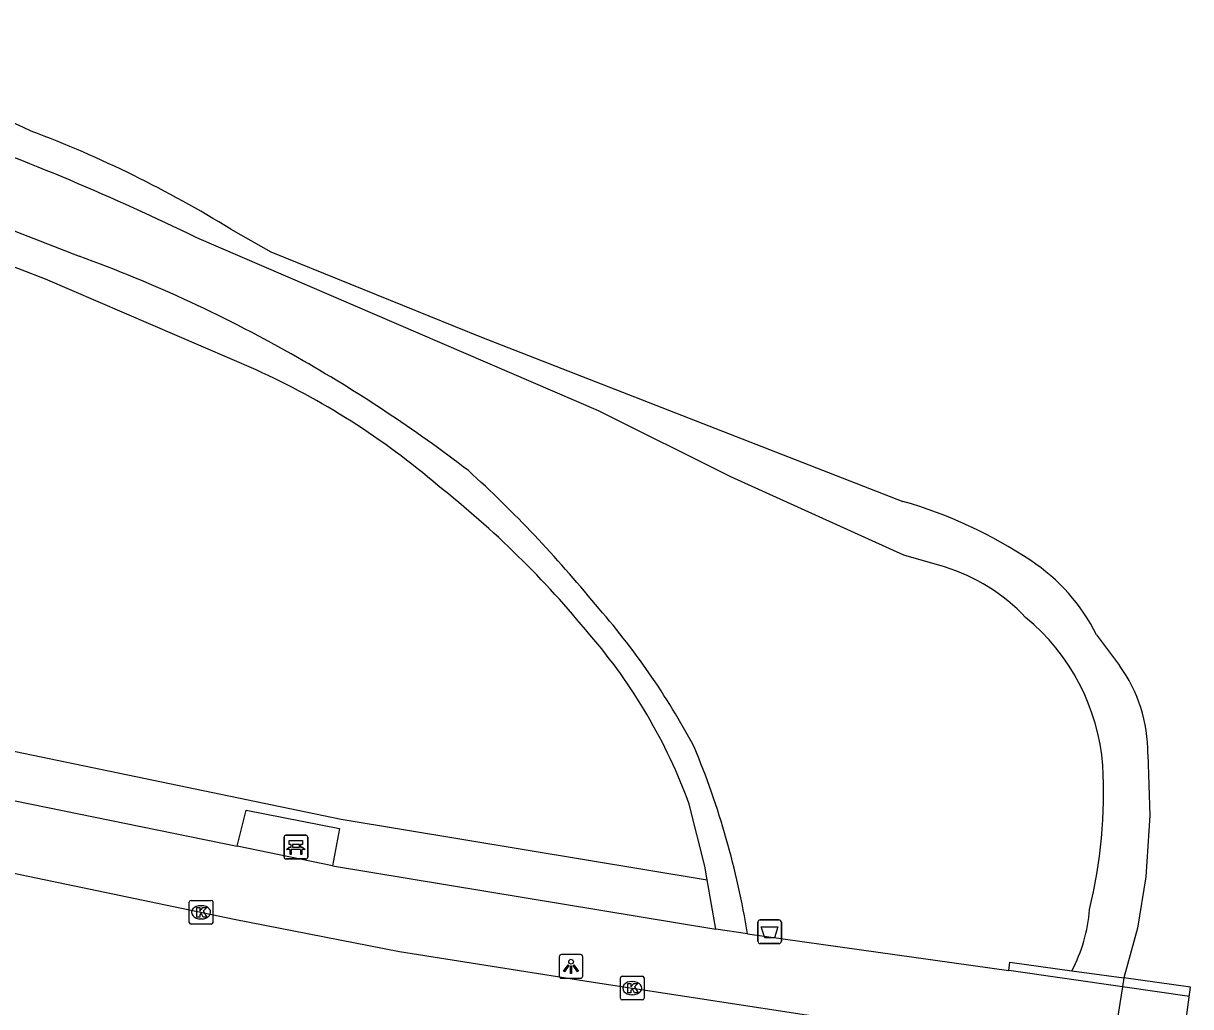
# Model space of a CAD drawing. Extents: x 160356 to 161355, y 381727 to 382845.
# Drawn here: x 161213.44 to 161262.68, y 381755.28 to 381796.78 of the extents above; entities that cross this region are included whole.
import ezdxf

# ---------------------------------------------------------------- set-up
doc = ezdxf.new("R2010")
doc.units = 0
for name, color, linetype in [('IMGEO_Afvalbak', 7, 'Continuous'), ('IMGEO_Bank', 7, 'Continuous'), ('IMGEO_Berm_groen', 7, 'Continuous'), ('IMGEO_Dek', 7, 'Continuous'), ('IMGEO_Kolk', 7, 'Continuous'), ('IMGEO_Lichtpunt', 7, 'Continuous'), ('IMGEO_Loofbos', 7, 'Continuous'), ('IMGEO_Muur', 7, 'Continuous'), ('IMGEO_Rijbaan_lokaal_open', 7, 'Continuous'), ('IMGEO_Voetpad_halfverhard', 7, 'Continuous'), ('IMGEO_Voetpad_open', 7, 'Continuous'), ('IMGEO_Waterloop', 7, 'Continuous')]:
    doc.layers.add(name, color=color, linetype=linetype)

msp = doc.modelspace()

# ---------------------------------------------------------------- linework, layer by layer
at = {"layer": 'IMGEO_Afvalbak'}
for p, q in [((161244.526, 381758.937), (161245.316, 381758.937)), ((161245.316, 381758.937), (161244.526, 381758.937)), ((161244.426, 381758.037), (161244.426, 381758.837)), ((161244.426, 381758.837), (161244.426, 381758.037)), ((161245.416, 381758.837), (161245.416, 381758.037)), ((161245.416, 381758.037), (161245.416, 381758.837)), ((161245.316, 381757.937), (161244.526, 381757.937)), ((161244.526, 381757.937), (161245.316, 381757.937))]:
    msp.add_line(p, q, dxfattribs=at)
msp.add_lwpolyline([(161244.569, 381758.651), (161245.273, 381758.651), (161245.124, 381758.181), (161244.718, 381758.181), (161244.569, 381758.651)], dxfattribs=at)
for centre, start, end in [((161244.526, 381758.837), 90, 180), ((161244.526, 381758.837), 90, 180), ((161245.316, 381758.837), 0, 90), ((161245.316, 381758.837), 360, 90), ((161244.526, 381758.037), 180, 270), ((161244.526, 381758.037), 180, 270), ((161245.316, 381758.037), 270, 0), ((161245.316, 381758.037), 270, 0)]:
    msp.add_arc(centre, 0.1, start, end, dxfattribs=at)
at = {"layer": 'IMGEO_Bank'}
for p, q in [((161224.434, 381761.584), (161224.434, 381762.425)), ((161224.434, 381762.425), (161224.434, 381761.584)), ((161224.509, 381762.509), (161225.35, 381762.509)), ((161225.35, 381762.509), (161224.509, 381762.509)), ((161225.434, 381762.434), (161225.434, 381761.593)), ((161225.434, 381761.593), (161225.434, 381762.434)), ((161225.131, 381761.907), (161224.738, 381761.907)), ((161224.743, 381762.015), (161224.743, 381762.121)), ((161224.787, 381762.121), (161224.787, 381762.015)), ((161225.075, 381762.127), (161224.793, 381762.127)), ((161224.793, 381762.009), (161225.075, 381762.009)), ((161225.081, 381762.015), (161225.081, 381762.121)), ((161225.125, 381762.121), (161225.125, 381762.015)), ((161225.359, 381761.509), (161224.518, 381761.509)), ((161224.518, 381761.509), (161225.359, 381761.509))]:
    msp.add_line(p, q, dxfattribs=at)
for points in [[(161224.681, 381761.907), (161224.539, 381761.907), (161224.651, 381762.009), (161224.737, 381762.009)], [(161224.737, 381762.127), (161224.651, 381762.127), (161224.651, 381762.288), (161225.214, 381762.288), (161225.214, 381762.127), (161225.131, 381762.127)], [(161224.731, 381761.9), (161224.731, 381761.693), (161224.688, 381761.693), (161224.688, 381761.9)], [(161225.131, 381762.009), (161225.214, 381762.009), (161225.326, 381761.907), (161225.187, 381761.907)], [(161225.181, 381761.9), (161225.181, 381761.693), (161225.137, 381761.693), (161225.137, 381761.9)]]:
    msp.add_lwpolyline(points, dxfattribs=at)
for centre, radius, start, end in [((161224.512, 381762.431), 0.0779, 92.4484, 184.2845), ((161224.512, 381762.431), 0.0779, 92.4484, 184.2845), ((161225.356, 381762.431), 0.0779, 2.4484, 94.2845), ((161225.356, 381762.431), 0.0779, 2.4484, 94.2845), ((161224.681, 381761.9), 0.00671, 2.8957, 87.1043), ((161224.738, 381761.9), 0.00671, 92.8957, 177.1043), ((161224.736, 381762.12), 0.00671, 2.8957, 87.1043), ((161224.736, 381762.016), 0.00671, 272.8957, 357.1043), ((161224.793, 381762.12), 0.00671, 92.8957, 177.1043), ((161224.793, 381762.016), 0.00671, 182.8957, 267.1043), ((161225.075, 381762.12), 0.00671, 2.8957, 87.1043), ((161225.075, 381762.016), 0.00671, 272.8957, 357.1043), ((161225.132, 381762.12), 0.00671, 92.8957, 177.1043), ((161225.132, 381762.016), 0.00671, 182.8957, 267.1043), ((161225.13, 381761.9), 0.00671, 2.8957, 87.1043), ((161225.187, 381761.9), 0.00671, 92.8957, 177.1043), ((161224.512, 381761.587), 0.0779, 182.4484, 274.2845), ((161224.512, 381761.587), 0.0779, 182.4484, 274.2845), ((161225.356, 381761.587), 0.0779, 272.4484, 4.2845), ((161225.356, 381761.587), 0.0779, 272.4484, 4.2845)]:
    msp.add_arc(centre, radius, start, end, dxfattribs=at)
at = {"layer": 'IMGEO_Berm_groen'}
msp.add_lwpolyline([(161160.336, 381780.579), (161195.469, 381770.274), (161201.731, 381768.594), (161206.928, 381767.33), (161226.846, 381763.194), (161242.287, 381760.633)], dxfattribs=at)
at = {"layer": 'IMGEO_Dek'}
msp.add_lwpolyline([(161258.842, 381727.311), (161262.685, 381756.105), (161259.862, 381756.49), (161259.803, 381756.115), (161259.319, 381753.026), (161258.844, 381750), (161258.231, 381746.092), (161257.22, 381739.651), (161257.193, 381739.481), (161256.706, 381736.374), (161256.26, 381733.532), (161256.062, 381732.269), (161255.531, 381728.885), (161255.361, 381727.8)], close=True, dxfattribs=at)
at = {"layer": 'IMGEO_Kolk'}
for p, q in [((161220.437, 381758.833), (161220.437, 381759.685)), ((161220.512, 381759.759), (161221.364, 381759.759)), ((161220.925, 381759.539), (161220.95, 381759.539)), ((161221.438, 381759.685), (161221.438, 381758.833)), ((161220.948, 381758.979), (161220.923, 381758.979)), ((161221.364, 381758.759), (161220.512, 381758.759)), ((161238.625, 381755.635), (161238.625, 381756.487)), ((161238.7, 381756.561), (161239.552, 381756.561)), ((161239.626, 381756.487), (161239.626, 381755.635)), ((161239.113, 381756.341), (161239.138, 381756.341)), ((161239.552, 381755.561), (161238.7, 381755.561)), ((161239.136, 381755.781), (161239.111, 381755.781))]:
    msp.add_line(p, q, dxfattribs=at)
for points in [[(161220.437, 381758.833), (161220.437, 381759.685)], [(161220.512, 381759.759), (161221.364, 381759.759)], [(161220.758, 381759.459), (161220.881, 381759.459), (161220.881, 381759.308), (161221.011, 381759.459), (161221.175, 381759.459), (161221.029, 381759.308), (161221.182, 381759.059), (161221.03, 381759.059), (161220.945, 381759.223), (161220.881, 381759.156), (161220.881, 381759.059), (161220.758, 381759.059), (161220.758, 381759.459)], [(161221.438, 381759.685), (161221.438, 381758.833)], [(161221.364, 381758.759), (161220.512, 381758.759)], [(161238.625, 381755.635), (161238.625, 381756.487)], [(161238.7, 381756.561), (161239.552, 381756.561)], [(161239.626, 381756.487), (161239.626, 381755.635)], [(161238.946, 381756.261), (161239.069, 381756.261), (161239.069, 381756.11), (161239.199, 381756.261), (161239.363, 381756.261), (161239.217, 381756.11), (161239.37, 381755.861), (161239.218, 381755.861), (161239.133, 381756.025), (161239.069, 381755.958), (161239.069, 381755.861), (161238.946, 381755.861), (161238.946, 381756.261)], [(161239.552, 381755.561), (161238.7, 381755.561)]]:
    msp.add_lwpolyline(points, dxfattribs=at)
for centre, start, end in [((161220.514, 381759.683), 91.552, 178.448), ((161220.514, 381759.683), 91.552, 178.448), ((161221.362, 381759.683), 1.552, 88.448), ((161221.362, 381759.683), 1.552, 88.448), ((161220.514, 381758.835), 181.552, 268.448), ((161220.514, 381758.835), 181.552, 268.448), ((161221.362, 381758.835), 271.552, 358.448), ((161221.362, 381758.835), 271.552, 358.448), ((161238.702, 381756.485), 91.552, 178.448), ((161238.702, 381756.485), 91.552, 178.448), ((161239.55, 381756.485), 1.552, 88.448), ((161239.55, 381756.485), 1.552, 88.448), ((161238.702, 381755.637), 181.552, 268.448), ((161238.702, 381755.637), 181.552, 268.448), ((161239.55, 381755.637), 271.552, 358.448), ((161239.55, 381755.637), 271.552, 358.448)]:
    msp.add_arc(centre, 0.0765, start, end, dxfattribs=at)
for centre, major_axis, ratio, start_param, end_param in [((161220.924, 381759.259), (-0.387, 0.002), 0.722429, 4.712389, 7.853982), ((161220.949, 381759.259), (-0.39, 0.002), 0.717154, 1.570796, 4.712389), ((161239.112, 381756.061), (-0.387, 0.002), 0.722429, 4.712389, 7.853982), ((161239.137, 381756.061), (-0.39, 0.002), 0.717154, 1.570796, 4.712389)]:
    msp.add_ellipse(centre, major_axis=major_axis, ratio=ratio, start_param=start_param, end_param=end_param, dxfattribs=at)
at = {"layer": 'IMGEO_Lichtpunt'}
for p, q in [((161236.044, 381757.377), (161236.044, 381756.57)), ((161236.044, 381757.377), (161236.044, 381756.57)), ((161236.946, 381757.472), (161236.138, 381757.472)), ((161236.946, 381757.472), (161236.138, 381757.472)), ((161237.04, 381756.57), (161237.04, 381757.377)), ((161237.04, 381756.57), (161237.04, 381757.377)), ((161236.138, 381756.476), (161236.946, 381756.476)), ((161236.138, 381756.476), (161236.946, 381756.476))]:
    msp.add_line(p, q, dxfattribs=at)
for points in [[(161236.418, 381757.041), (161236.457, 381757.013), (161236.269, 381756.751), (161236.231, 381756.778), (161236.418, 381757.041)], [(161236.52, 381756.993), (161236.567, 381756.993), (161236.567, 381756.671), (161236.52, 381756.671), (161236.52, 381756.993)], [(161236.63, 381757.013), (161236.668, 381757.04), (161236.855, 381756.778), (161236.816, 381756.75), (161236.63, 381757.013)]]:
    msp.add_lwpolyline(points, dxfattribs=at)
msp.add_circle((161236.543, 381757.175), 0.0994, dxfattribs=at)
for centre, start, end in [((161236.138, 381757.377), 90, 180), ((161236.138, 381757.377), 90, 180), ((161236.946, 381757.377), 0, 90), ((161236.946, 381757.377), 0, 90), ((161236.138, 381756.57), 180, 270), ((161236.138, 381756.57), 180, 270), ((161236.946, 381756.57), 270, 0), ((161236.946, 381756.57), 270, 360)]:
    msp.add_arc(centre, 0.0946, start, end, dxfattribs=at)
at = {"layer": 'IMGEO_Loofbos'}
msp.add_lwpolyline([(161252.296, 381773.838), (161250.588, 381774.334), (161243.285, 381777.631), (161237.708, 381780.419), (161220.755, 381787.726)], dxfattribs=at)
for centre, radius, start, end in [((161175.244, 381694.624), 103.63, 63.94953, 70.43719), ((161249.959, 381766.262), 7.928, 43.3673, 72.8597), ((161249.962, 381764.727), 9.05, 4.578, 50.4625), ((161238.285, 381764.313), 20.729, 346.2254, 3.1425), ((161251.824, 381759.874), 6.613, 332.2097, 355.6889)]:
    msp.add_arc(centre, radius, start, end, dxfattribs=at)
at = {"layer": 'IMGEO_Muur'}
for points in [[(161255.012, 381756.801), (161255.058, 381757.151), (161257.674, 381756.791)], [(161259.803, 381756.115), (161255.012, 381756.801)], [(161257.674, 381756.791), (161259.862, 381756.49)], [(161259.862, 381756.49), (161259.803, 381756.115)], [(161262.632, 381755.711), (161259.803, 381756.115)]]:
    msp.add_lwpolyline(points, dxfattribs=at)
at = {"layer": 'IMGEO_Rijbaan_lokaal_open'}
msp.add_lwpolyline([(161208.514, 381761.852), (161222.337, 381758.964), (161229.309, 381757.611), (161237.397, 381756.324), (161251.895, 381754.103), (161254.605, 381753.71), (161259.319, 381753.026)], dxfattribs=at)
at = {"layer": 'IMGEO_Voetpad_halfverhard'}
for points in [[(161191.116, 381796.777), (161196.535, 381794.451), (161215.792, 381786.945)], [(161223.253, 381782.15), (161214.368, 381785.975), (161205.982, 381789.217), (161193.783, 381794.323)], [(161242.287, 381760.633), (161242.187, 381761.203), (161241.53, 381763.821)], [(161242.655, 381758.545), (161242.287, 381760.633)]]:
    msp.add_lwpolyline(points, dxfattribs=at)
for centre, radius, start, end in [((161195.83, 381731.865), 58.586, 60.1318, 70.0784), ((161194.157, 381728.22), 62.581, 52.54745, 60.46592), ((161210.032, 381752.888), 32.11, 49.3965, 65.6862), ((161196.38, 381738.546), 53.224, 39.2827, 47.6816), ((161205.181, 381744.654), 41.553, 39.3027, 51.7081), ((161213.701, 381751.247), 31.795, 28.1465, 41.3282), ((161219.818, 381755.894), 23.114, 20.0564, 40.724), ((161209.113, 381752.661), 35.339, 9.2683, 22.6071)]:
    msp.add_arc(centre, radius, start, end, dxfattribs=at)
at = {"layer": 'IMGEO_Voetpad_open'}
for points in [[(161211.08, 381764.376), (161222.462, 381762.049)], [(161222.462, 381762.049), (161222.834, 381763.573), (161226.775, 381762.8), (161226.482, 381761.227)], [(161226.482, 381761.227), (161222.462, 381762.049)], [(161226.482, 381761.227), (161242.655, 381758.545)], [(161243.99, 381758.353), (161242.655, 381758.545)], [(161243.99, 381758.353), (161255.012, 381756.801)], [(161259.803, 381756.115), (161259.319, 381753.026)]]:
    msp.add_lwpolyline(points, dxfattribs=at)
at = {"layer": 'IMGEO_Waterloop'}
for points in [[(161222.187, 381788.089), (161223.879, 381787.137), (161232.76, 381783.528), (161250.543, 381776.599)], [(161258.709, 381770.973), (161259.688, 381769.675)], [(161260.881, 381765.932), (161260.963, 381763.339), (161260.797, 381760.751), (161260.448, 381758.595), (161259.862, 381756.49)]]:
    msp.add_lwpolyline(points, dxfattribs=at)
for centre, radius, start, end in [((161200.747, 381765.073), 30.114, 64.3881, 75.0602), ((161196.74, 381746.947), 48.376, 58.2622, 69.3941), ((161245.366, 381758.346), 18.973, 56.1338, 74.1665), ((161251.615, 381767.48), 7.907, 26.2189, 56.8522), ((161254.464, 381765.948), 6.417, 359.8536, 35.5035)]:
    msp.add_arc(centre, radius, start, end, dxfattribs=at)

doc.saveas('drawing.dxf')
